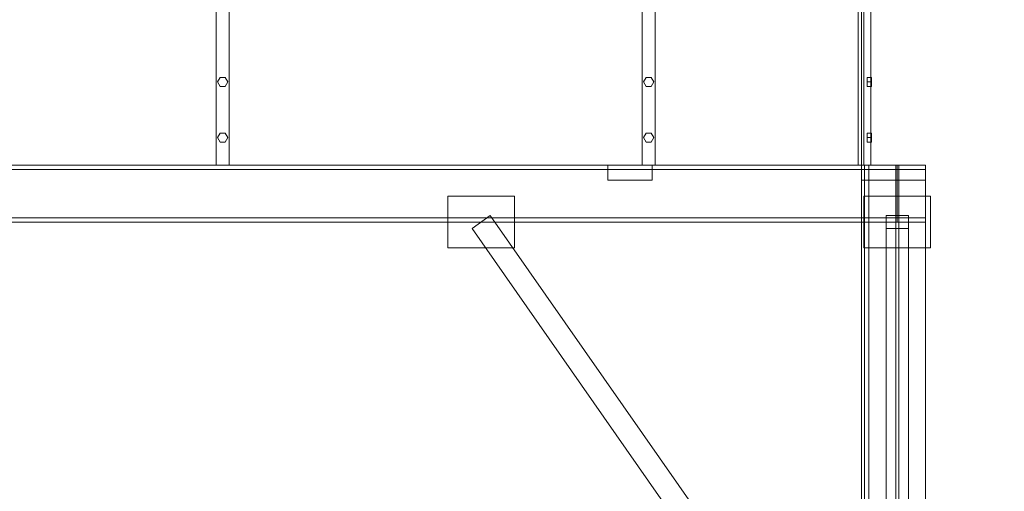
# Model space of a CAD drawing. Header units: millimetres. Extents: x -1970 to 61924, y -58230 to 6847.
# Tile 446 of 656: x 2526 to 5185, y 2421 to 3693. Entities that reach past the tile are written whole.
import ezdxf

# ---------------------------------------------------------------- set-up
doc = ezdxf.new("R2010")
doc.units = ezdxf.units.MM
doc.layers.add('COTAS_P', color=1, linetype='Continuous', lineweight=0)
doc.layers.add('lateral_tolva', color=7, linetype='Continuous', lineweight=0)
doc.dimstyles.new('R19_100', dxfattribs={"dimtxt": 250, "dimasz": 150, "dimexe": 150, "dimexo": 80, "dimgap": 100, "dimtad": 1, "dimtih": 1, "dimtoh": 1, "dimdsep": 46, "dimcen": 0.09, "dimadec": 0, "dimazin": 0, "dimtfac": 1, "dimtdec": 4, "dimtofl": 0, "dimtmove": 0, "dimatfit": 3, "dimfxl": 1, "dimtolj": 1, "dimtzin": 0, "dimarcsym": 0})

# ---------------------------------------------------------------- blocks, each defined once
blk = doc.blocks.new('DIM_R26_1')
at = {"layer": 'COTAS_P'}
for p, q in [((9950.7, 3666.7), (9794.1, 3669.6)), ((807.3, 1106.7), (9950.7, 3666.7)), ((9950.7, 3666.7), (9818.4, 3582.9)), ((10193.4, 2800), (9950.7, 3666.7)), ((807.3, 1106.7), (939.7, 1190.4)), ((1050, 240), (807.3, 1106.7)), ((807.3, 1106.7), (963.9, 1103.8))]:
    blk.add_line(p, q, dxfattribs=at)
blk.add_text('9495 P', height=250, rotation=15.6414, dxfattribs=at).set_placement((5352.1, 2483))

msp = doc.modelspace()

# ---------------------------------------------------------------- linework, layer by layer
at = {"layer": 'lateral_tolva'}
for p, q in [((4799.2, 4300), (4799.2, 3300)), ((4805.2, 3300), (4805.2, 4300)), ((3056.7, 4270), (3056.7, 3300)), ((3091.7, 3300), (3091.7, 4270)), ((4206.7, 4270), (4206.7, 3300)), ((4241.7, 3300), (4241.7, 4270)), ((4789.7, 4270), (4789.7, 3300)), ((4824.7, 3300), (4824.7, 4270)), ((3067.2, 3537.124), (3060.2, 3525)), ((3081.2, 3537.124), (3067.2, 3537.124)), ((3088.2, 3525), (3081.2, 3537.124)), ((4217.2, 3537.124), (4210.2, 3525)), ((4231.2, 3537.124), (4217.2, 3537.124)), ((4238.2, 3525), (4231.2, 3537.124)), ((4814.2, 3525), (4814.2, 3537.124)), ((4814.2, 3537.124), (4826.2, 3537.124)), ((4826.2, 3525), (4826.2, 3537.124)), ((3060.2, 3525), (3067.2, 3512.876)), ((3067.2, 3512.876), (3081.2, 3512.876)), ((3081.2, 3512.876), (3088.2, 3525)), ((4210.2, 3525), (4217.2, 3512.876)), ((4217.2, 3512.876), (4231.2, 3512.876)), ((4231.2, 3512.876), (4238.2, 3525)), ((4814.2, 3512.876), (4814.2, 3525)), ((4826.2, 3525), (4814.2, 3525)), ((4814.2, 3512.876), (4826.2, 3512.876)), ((4826.2, 3525), (4826.2, 3512.876)), ((3067.2, 3387.124), (3060.2, 3375)), ((3081.2, 3387.124), (3067.2, 3387.124)), ((3088.2, 3375), (3081.2, 3387.124)), ((4217.2, 3387.124), (4210.2, 3375)), ((4231.2, 3387.124), (4217.2, 3387.124)), ((4238.2, 3375), (4231.2, 3387.124)), ((4814.2, 3375), (4814.2, 3387.124)), ((4814.2, 3387.124), (4826.2, 3387.124)), ((4826.2, 3375), (4826.2, 3387.124)), ((3060.2, 3375), (3067.2, 3362.876)), ((3067.2, 3362.876), (3081.2, 3362.876)), ((3081.2, 3362.876), (3088.2, 3375)), ((4210.2, 3375), (4217.2, 3362.876)), ((4217.2, 3362.876), (4231.2, 3362.876)), ((4231.2, 3362.876), (4238.2, 3375)), ((4814.2, 3362.876), (4814.2, 3375)), ((4826.2, 3375), (4814.2, 3375)), ((4814.2, 3362.876), (4826.2, 3362.876)), ((4826.2, 3375), (4826.2, 3362.876)), ((1252.7, 3300), (4895.7, 3300)), ((1349.2, 3300), (4799.2, 3300)), ((3056.7, 3300), (3091.7, 3300)), ((4114.2, 3300), (4234.2, 3300)), ((4114.2, 3260), (4114.2, 3300)), ((4206.7, 3300), (4241.7, 3300)), ((4234.2, 3260), (4234.2, 3300)), ((4789.7, 3300), (4824.7, 3300)), ((4799.2, 3300), (4799.2, 2400)), ((4799.2, 3300), (4807.2, 3300)), ((4799.2, 3300), (4805.2, 3300)), ((4799.2, 3300), (4972.2, 3300)), ((4799.2, 3300), (4799.2, 3260)), ((4807.2, 2400), (4807.2, 3300)), ((4972.2, 3300), (4819.2, 3300)), ((4819.2, 3300), (4819.2, 20)), ((4819.2, 3289), (4819.2, 3300)), ((4899.7, 3300), (4891.7, 3300)), ((4891.7, 3300), (4891.7, 20)), ((4895.7, 3289), (4895.7, 3300)), ((4899.7, 20), (4899.7, 3300)), ((4972.2, 20), (4972.2, 3300)), ((4972.2, 3289), (4972.2, 3300)), ((4972.2, 3260), (4972.2, 3300)), ((1252.7, 3289), (4895.7, 3289)), ((4972.2, 3289), (4819.2, 3289)), ((4899.7, 3289), (4891.7, 3289)), ((4891.7, 3158), (4891.7, 3289)), ((4895.7, 3158), (4895.7, 3289)), ((4899.7, 3158), (4899.7, 3289)), ((4114.2, 3260), (4234.2, 3260)), ((4799.2, 3260), (4972.2, 3260)), ((3682.2, 3217), (3862.2, 3217)), ((3682.2, 3217), (3682.2, 3077)), ((3862.2, 3077), (3862.2, 3217)), ((4805.7, 3217), (4985.7, 3217)), ((4805.7, 3217), (4805.7, 3077)), ((4985.7, 3077), (4985.7, 3217)), ((3747.616, 3129.806), (3796.784, 3164.194)), ((4843.784, 1667.194), (3796.784, 3164.194)), ((4925.7, 3164.194), (4865.7, 3164.194)), ((4865.7, 3164.194), (4865.7, 1667.194)), ((4865.7, 3164.194), (4865.7, 3129.806)), ((4925.7, 1667.194), (4925.7, 3164.194)), ((4925.7, 3129.806), (4925.7, 3164.194)), ((1252.7, 3158), (4895.7, 3158)), ((1252.7, 3147), (4895.7, 3147)), ((4972.2, 3158), (4819.2, 3158)), ((4819.2, 3147), (4819.2, 3158)), ((4972.2, 3147), (4819.2, 3147)), ((4899.7, 3158), (4891.7, 3158)), ((4895.7, 3147), (4895.7, 3158)), ((4972.2, 3147), (4972.2, 3158)), ((4794.616, 1632.806), (3747.616, 3129.806)), ((4865.7, 1632.806), (4865.7, 3129.806)), ((4865.7, 3129.806), (4925.7, 3129.806)), ((4925.7, 3129.806), (4925.7, 1632.806)), ((3682.2, 3077), (3862.2, 3077)), ((4805.7, 3077), (4985.7, 3077))]:
    msp.add_line(p, q, dxfattribs=at)

# ---------------------------------------------------------------- dimensions: what is measured, and where the dimension line sits
at = {"layer": 'COTAS_P'}
dim = msp.add_aligned_dim(p1=(1050, 240), p2=(10193.381, 2800), distance=900, text='<> P', dimstyle='R19_100', dxfattribs=at)
dim.commit()
dim.dimension.update_dxf_attribs({"geometry": 'DIM_R26_1', "text_midpoint": (5379.037, 2386.671)})

doc.saveas('drawing.dxf')
